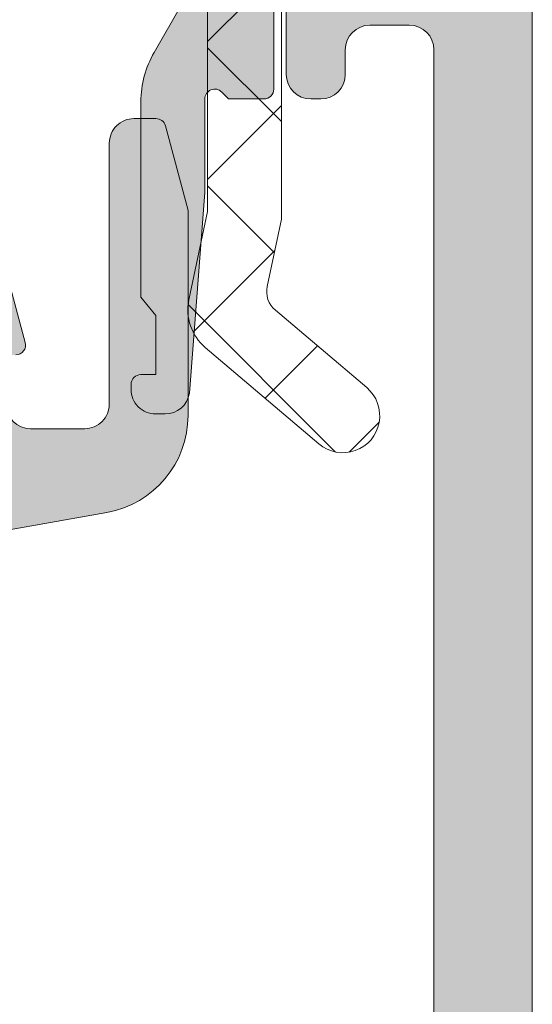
# Model space of a CAD drawing. Header units: millimetres. Extents: x 144573 to 336993, y 74252 to 247042.
# Tile 716 of 1056: x 224778 to 224789, y 180508 to 180528. Entities that reach past the tile are written whole.
import ezdxf

# ---------------------------------------------------------------- set-up
doc = ezdxf.new("R2010")
doc.units = ezdxf.units.MM
doc.layers.add('FASÁDA DETAILNÍ', color=255, linetype='Continuous', lineweight=0)
doc.layers.add('NOVA', color=255, linetype='Continuous', lineweight=0)

# ---------------------------------------------------------------- blocks, each defined once
blk = doc.blocks.new('A$C69D17D4D')
at = {"layer": 'FASÁDA DETAILNÍ'}
h = blk.add_hatch(dxfattribs=at)
h.set_pattern_fill('ANSI37', color=256, scale=0.625, angle=180, style=0)
h.set_pattern_definition([(225, (1636.818060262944, 7154.999931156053), (1.403165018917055, -1.403165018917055), []), (315, (1636.818060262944, 7154.999931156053), (1.403165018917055, 1.403165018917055), [])])
edge = h.paths.add_edge_path()
edge.add_ellipse((1632.19749843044, 7163.886846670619), major_axis=(-5.039467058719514, 0), ratio=1, start_angle=184.9644612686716, end_angle=240.208215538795)
edge.add_ellipse((1634.552298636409, 7167.999931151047), major_axis=(-0.3000000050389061, 0), ratio=1, start_angle=240.2078270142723, end_angle=269.9993073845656)
edge.add_line((1634.55230226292, 7168.299931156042), (1634.01801826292, 7168.299934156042))
edge.add_ellipse((1634.018017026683, 7167.999934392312), major_axis=(-0.2999997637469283, 0), ratio=1, start_angle=-90.00023610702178, end_angle=4.512156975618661e-05)
edge.add_line((1633.718017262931, 7167.999934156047), (1633.718017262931, 7166.449937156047))
edge.add_ellipse((1633.418006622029, 7166.449944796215), major_axis=(-0.3000106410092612, 0), ratio=1, start_angle=90.00432394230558, end_angle=179.9985408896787, ccw=False)
edge.add_line((1633.418029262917, 7166.149934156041), (1632.018047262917, 7166.149923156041))
edge.add_ellipse((1632.018050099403, 7165.84993331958), major_axis=(-0.2999898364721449, 0), ratio=1, start_angle=270.000541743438, end_angle=359.9996492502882)
edge.add_line((1631.718060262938, 7165.84993515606), (1631.718060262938, 7164.14992315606))
edge.add_ellipse((1632.018070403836, 7164.149930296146), major_axis=(-0.300010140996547, 0), ratio=1, start_angle=0.001363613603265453, end_angle=89.99558056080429)
edge.add_line((1632.018047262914, 7163.849920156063), (1633.581878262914, 7163.849931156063))
edge.add_ellipse((1633.614735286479, 7163.548772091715), major_axis=(-0.3029461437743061, 0), ratio=1, start_angle=166.5164226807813, end_angle=276.22645090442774, ccw=False)
edge.add_ellipse((1644.930699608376, 7154.843848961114), major_axis=(-14.00076634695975, 0), ratio=1, start_angle=321.9243799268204, end_angle=344.6982677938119)
edge.add_ellipse((1630.938461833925, 7158.650562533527), major_axis=(-0.500472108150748, 0), ratio=1, start_angle=50.193365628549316, end_angle=167.0823914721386, ccw=False)
edge.add_line((1630.618060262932, 7158.266095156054), (1630.618060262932, 7166.549374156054))
edge.add_ellipse((1631.118059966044, 7166.549373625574), major_axis=(-0.4999997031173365, 0), ratio=1, start_angle=299.9999803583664, end_angle=359.99993921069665, ccw=False)
edge.add_line((1630.868060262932, 7166.982386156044), (1631.168060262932, 7167.155592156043))
edge.add_ellipse((1630.918060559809, 7167.588604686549), major_axis=(-0.4999997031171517, 0), ratio=1, start_angle=119.9999803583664, end_angle=179.9999392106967)
edge.add_line((1631.41806026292, 7167.588604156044), (1631.41806026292, 7169.217952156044))
edge.add_ellipse((1630.418060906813, 7169.217952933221), major_axis=(-0.9999993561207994, 0), ratio=1, start_angle=179.9999554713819, end_angle=239.9496611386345)
edge.add_ellipse((1634.574387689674, 7176.402333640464), major_axis=(-7.30002344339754, 0), ratio=1, start_angle=11.285553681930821, end_angle=59.94964541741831, ccw=False)
edge.add_ellipse((1627.518050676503, 7174.587101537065), major_axis=(-0.3999905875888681, 0), ratio=1, start_angle=200.5018294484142, end_angle=284.8529752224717, ccw=False)
edge.add_ellipse((1633.867148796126, 7176.961168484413), major_axis=(-6.378448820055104, 0), ratio=1, start_angle=20.50187458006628, end_angle=75.54740221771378)
edge.add_line((1632.275222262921, 7170.784569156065), (1633.685929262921, 7170.420982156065))
edge.add_line((1633.685929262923, 7170.420982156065), (1634.548630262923, 7170.210869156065))
edge.add_ellipse((1633.218065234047, 7164.874246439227), major_axis=(-5.49999502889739, 0), ratio=1, start_angle=179.9999657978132, end_angle=256.0000450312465, ccw=False)
edge.add_line((1638.718060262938, 7164.874243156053), (1638.718060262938, 7152.456215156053))
edge.add_line((1638.718060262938, 7152.456215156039), (1638.430441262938, 7151.093158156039))
edge.add_ellipse((1638.919667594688, 7150.989925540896), major_axis=(-0.4999993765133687, 0), ratio=1, start_angle=-11.91530077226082, end_angle=49.71624840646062)
edge.add_line((1638.596381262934, 7150.608500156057), (1640.452989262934, 7149.034889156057))
edge.add_ellipse((1639.968059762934, 7148.462750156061), major_axis=(-0.7499997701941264, 0), ratio=1, start_angle=49.71629384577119, end_angle=229.7162938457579, ccw=False)
edge.add_line((1639.483130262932, 7147.890611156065), (1637.171486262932, 7149.849897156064))
edge.add_ellipse((1637.818058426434, 7150.61274876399), major_axis=(-0.999999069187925, 0), ratio=1, start_angle=-11.915247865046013, end_angle=49.71630131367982, ccw=False)
edge.add_line((1636.83960526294, 7150.819213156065), (1637.21806026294, 7152.612750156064))
edge.add_line((1637.218060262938, 7152.612750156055), (1637.218060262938, 7164.322951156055))
h = blk.add_hatch(color=256, dxfattribs=at)
edge = h.paths.add_edge_path()
edge.add_line((1636.164060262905, 7150.499931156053), (1635.864060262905, 7150.873136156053))
edge.add_line((1635.864060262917, 7150.873136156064), (1635.864060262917, 7154.846341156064))
edge.add_ellipse((1637.864067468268, 7154.846339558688), major_axis=(-2.000007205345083, 0), ratio=1, start_angle=330.000066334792, end_angle=359.99995423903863, ccw=False)
edge.add_line((1636.132009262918, 7155.846341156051), (1636.696111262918, 7156.823393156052))
edge.add_ellipse((1634.964053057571, 7157.823394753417), major_axis=(-2.000007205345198, 0), ratio=1, start_angle=150.0000663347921, end_angle=179.9999542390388)
edge.add_line((1636.964060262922, 7157.823393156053), (1636.964060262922, 7163.543227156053))
edge.add_ellipse((1636.464060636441, 7163.54322752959), major_axis=(-0.49999962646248, 0), ratio=1, start_angle=179.9999571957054, end_angle=270.0000428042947)
edge.add_line((1636.464060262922, 7164.043227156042), (1634.564060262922, 7164.043227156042))
edge.add_ellipse((1634.563802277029, 7164.542969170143), major_axis=(-0.4997420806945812, 0), ratio=1, start_angle=-0.029578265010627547, end_angle=90.0295782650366, ccw=False)
edge.add_line((1634.064060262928, 7164.543227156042), (1634.064060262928, 7165.543227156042))
edge.add_ellipse((1634.563802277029, 7165.543485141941), major_axis=(-0.4997420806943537, 0), ratio=1, start_angle=-90.0295782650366, end_angle=0.02957826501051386, ccw=False)
edge.add_line((1634.564060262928, 7166.043227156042), (1635.564060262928, 7166.043227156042))
edge.add_ellipse((1635.564320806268, 7166.542966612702), major_axis=(-0.4997395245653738, 0), ratio=1, start_angle=89.97012836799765, end_angle=180.0298716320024)
edge.add_line((1636.064060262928, 7166.543227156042), (1636.064060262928, 7167.543227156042))
edge.add_ellipse((1636.563808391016, 7167.543481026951), major_axis=(-0.4997481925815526, 0), ratio=1, start_angle=-90.02887693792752, end_angle=0.029106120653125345, ccw=False)
edge.add_line((1636.564060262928, 7168.043229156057), (1636.797091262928, 7168.043229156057))
edge.add_ellipse((1636.797091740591, 7167.543229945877), major_axis=(-0.4999992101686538, 0), ratio=1, start_angle=233.7506870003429, end_angle=270.0000547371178, ccw=False)
edge.add_ellipse((1634.964053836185, 7165.043226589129), major_axis=(-3.600006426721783, 0), ratio=1, start_angle=180.0000408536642, end_angle=233.75061391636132, ccw=False)
edge.add_line((1638.564060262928, 7165.043229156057), (1638.564060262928, 7155.099931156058))
edge.add_ellipse((1638.364060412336, 7155.09993100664), major_axis=(-0.1999998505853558, 0), ratio=1, start_angle=89.99995719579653, end_angle=180.000042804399, ccw=False)
edge.add_line((1638.364060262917, 7154.899931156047), (1637.646839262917, 7154.899931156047))
edge.add_line((1637.646839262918, 7154.899931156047), (1637.505940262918, 7155.040892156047))
edge.add_ellipse((1637.36406032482, 7154.89993078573), major_axis=(-0.2000000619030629, 0), ratio=1, start_angle=224.8139243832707, end_angle=359.9998939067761)
edge.add_line((1637.164060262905, 7154.899931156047), (1637.164060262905, 7153.000362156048))
edge.add_line((1637.164060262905, 7153.000362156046), (1636.849742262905, 7148.921714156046))
edge.add_ellipse((1636.355897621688, 7148.999931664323), major_axis=(-0.5000005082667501, 0), ratio=1, start_angle=90.00007347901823, end_angle=170.9999772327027, ccw=False)
edge.add_line((1636.355898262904, 7148.499931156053), (1636.164060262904, 7148.499931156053))
edge.add_ellipse((1636.164059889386, 7148.999930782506), major_axis=(-0.49999962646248, 0), ratio=1, start_angle=-4.280429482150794e-05, end_angle=90.00004280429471, ccw=False)
edge.add_line((1635.664060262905, 7148.999931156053), (1635.664060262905, 7149.099931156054))
edge.add_ellipse((1635.864060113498, 7149.099931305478), major_axis=(-0.1999998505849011, 0), ratio=1, start_angle=-90.00004280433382, end_angle=4.280439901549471e-05, ccw=False)
edge.add_line((1635.864060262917, 7149.299931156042), (1636.164060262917, 7149.299931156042))
edge.add_line((1636.164060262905, 7149.299931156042), (1636.164060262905, 7150.499931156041))
h = blk.add_hatch(color=256, dxfattribs=at)
edge = h.paths.add_edge_path()
edge.add_arc((1643.31799277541, 7164.499863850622), 0.500067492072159, 0.007732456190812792, 89.99226754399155)
edge.add_line((1643.318060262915, 7164.999931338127), (1639.318060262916, 7164.999931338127))
edge.add_arc((1639.318127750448, 7164.499863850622), 0.5000674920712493, 90.00773245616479, 179.9922675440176)
edge.add_line((1638.818060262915, 7164.499931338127), (1638.818060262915, 7163.199882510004))
edge.add_arc((1639.318097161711, 7163.199919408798), 0.5000369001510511, 180.0042279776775, 269.9957720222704)
edge.add_line((1639.318060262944, 7162.699882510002), (1639.818060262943, 7162.699882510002))
edge.add_line((1639.818060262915, 7162.699882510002), (1639.818060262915, 7163.699882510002))
edge.add_line((1639.818060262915, 7163.699882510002), (1641.318060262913, 7163.699882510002))
edge.add_arc((1641.318097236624, 7162.699919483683), 0.9999630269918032, -0.0021185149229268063, 90.00211851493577, ccw=False)
edge.add_line((1642.318060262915, 7162.699882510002), (1642.318060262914, 7158.699882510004))
edge.add_arc((1641.317983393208, 7158.699959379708), 1.000076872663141, 270.00440397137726, 359.99559602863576, ccw=False)
edge.add_line((1641.318060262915, 7157.699882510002), (1639.818060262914, 7157.699882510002))
edge.add_line((1639.818060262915, 7157.699882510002), (1639.818060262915, 7158.699882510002))
edge.add_line((1639.818060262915, 7158.699882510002), (1639.318060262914, 7158.699882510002))
edge.add_arc((1639.318002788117, 7158.199939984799), 0.499942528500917, 89.99341311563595, 180.0065868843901)
edge.add_line((1638.818060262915, 7158.199882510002), (1638.818060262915, 7155.399894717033))
edge.add_arc((1639.318060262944, 7155.399894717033), 0.5000000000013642, 179.9999999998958, 269.9999999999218)
edge.add_line((1639.318060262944, 7154.899894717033), (1639.518060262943, 7154.899894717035))
edge.add_arc((1639.518060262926, 7155.399894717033), 0.5, 270, 360)
edge.add_line((1640.018060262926, 7155.399894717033), (1640.018060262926, 7155.899894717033))
edge.add_arc((1640.518095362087, 7155.899859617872), 0.5000351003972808, 90.00402178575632, 179.9959782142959, ccw=False)
edge.add_line((1640.518060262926, 7156.399894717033), (1641.318063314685, 7156.399894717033))
edge.add_arc((1641.318046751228, 7155.899878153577), 0.5000165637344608, 0.0018979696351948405, 89.99810203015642, ccw=False)
edge.add_line((1641.818063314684, 7155.899894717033), (1641.818063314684, 7124.599900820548))
edge.add_line((1641.818063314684, 7124.599900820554), (1641.385666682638, 7118.56144319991))
edge.add_arc((1640.386446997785, 7118.599899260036), 0.9999594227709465, 270.00000000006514, 357.79599713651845, ccw=False)
edge.add_line((1640.386446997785, 7117.599939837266), (1633.71799478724, 7117.599939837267))
edge.add_arc((1633.717994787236, 7118.099939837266), 0.500000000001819, 180.0000000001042, 269.99999999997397, ccw=False)
edge.add_line((1633.217994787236, 7118.099939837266), (1633.217994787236, 7118.999939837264))
edge.add_arc((1632.717994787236, 7118.99993983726), 0.5000000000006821, 359.9999999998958, 449.9999999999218)
edge.add_line((1632.717994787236, 7119.499939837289), (1631.317993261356, 7119.499939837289))
edge.add_arc((1631.050472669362, 7119.57877628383), 0.2788950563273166, 268.8354106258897, 343.5801235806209, ccw=False)
edge.add_line((1631.044804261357, 7119.29993883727), (1630.591210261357, 7119.29993883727))
edge.add_arc((1630.585549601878, 7119.578806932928), 0.2789255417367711, 196.4245945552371, 271.1628700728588, ccw=False)
edge.add_line((1630.318006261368, 7119.499939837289), (1628.43799526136, 7119.499939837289))
edge.add_arc((1628.437995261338, 7119.199939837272), 0.2999999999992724, 90, 180.0000000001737)
edge.add_line((1628.13799526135, 7119.199939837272), (1628.13799526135, 7118.219965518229))
edge.add_arc((1628.437995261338, 7118.219965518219), 0.3000000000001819, 180, 269.9999999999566)
edge.add_line((1628.437995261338, 7117.919965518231), (1631.197993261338, 7117.919965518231))
edge.add_arc((1631.197993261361, 7117.799965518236), 0.1200000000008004, 0, 89.99999999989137, ccw=False)
edge.add_line((1631.317993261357, 7117.799965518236), (1631.317993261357, 7113.499939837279))
edge.add_arc((1630.817993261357, 7113.499939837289), 0.5, -90, 0, ccw=False)
edge.add_line((1630.817993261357, 7112.999939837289), (1630.117993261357, 7112.99993983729))
edge.add_line((1630.117993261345, 7112.999939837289), (1627.725172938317, 7114.381435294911))
edge.add_arc((1627.656113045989, 7114.261820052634), 0.1381197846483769, 60.00000000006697, 180)
edge.add_line((1627.517993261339, 7114.261820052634), (1627.51799326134, 7110.499939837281))
edge.add_arc((1625.517993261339, 7110.499939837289), 1.999999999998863, 269.99999999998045, 359.99999999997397, ccw=False)
edge.add_line((1625.517993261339, 7108.499939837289), (1624.94999787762, 7108.499939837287))
edge.add_arc((1624.949997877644, 7107.99993983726), 0.5000000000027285, 90.00000000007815, 124.479071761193)
edge.add_arc((1627.497471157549, 7104.290441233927), 4.999999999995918, 124.4790717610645, 174.6507719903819)
edge.add_arc((1622.656119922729, 7104.738059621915), 0.1381197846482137, 172.297562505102, 299.9999999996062)
edge.add_line((1622.725179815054, 7104.618444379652), (1625.118000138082, 7105.999939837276))
edge.add_line((1625.118000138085, 7105.999939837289), (1625.818000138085, 7105.999939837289))
edge.add_arc((1625.818000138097, 7105.499939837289), 0.5, 0, 90, ccw=False)
edge.add_line((1626.318000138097, 7105.499939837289), (1626.318000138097, 7101.199914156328))
edge.add_arc((1626.198000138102, 7101.199914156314), 0.1199999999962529, -90, 0, ccw=False)
edge.add_line((1626.198000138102, 7101.079914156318), (1623.438002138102, 7101.079914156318))
edge.add_arc((1623.438002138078, 7100.77991415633), 0.3000000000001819, 90.00000000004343, 180)
edge.add_line((1623.13800213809, 7100.77991415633), (1623.13800213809, 7099.799939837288))
edge.add_arc((1623.438002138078, 7099.799939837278), 0.3000000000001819, 179.9999999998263, 269.9999999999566)
edge.add_line((1623.438002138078, 7099.499939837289), (1625.318013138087, 7099.499939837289))
edge.add_arc((1625.585556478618, 7099.421072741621), 0.2789255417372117, 88.83712992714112, 163.5754054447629, ccw=False)
edge.add_line((1625.591217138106, 7099.699940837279), (1626.044811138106, 7099.699940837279))
edge.add_arc((1626.050479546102, 7099.42110339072), 0.2788950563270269, 16.419876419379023, 91.16458937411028, ccw=False)
edge.add_line((1626.318000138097, 7099.499939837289), (1629.318058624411, 7099.499939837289))
edge.add_line((1629.318058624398, 7099.499939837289), (1630.018161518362, 7100.200012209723))
edge.add_line((1630.018161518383, 7100.200012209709), (1630.018161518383, 7100.800018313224))
edge.add_line((1630.018161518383, 7100.800018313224), (1628.418155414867, 7100.800018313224))
edge.add_arc((1628.418164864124, 7101.300027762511), 0.5000094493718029, 180.0010827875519, 269.99891721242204, ccw=False)
edge.add_line((1627.918155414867, 7101.300018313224), (1627.918155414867, 7101.695446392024))
edge.add_arc((1628.418155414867, 7101.695446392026), 0.4999999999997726, 164.9999999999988, 180, ccw=False)
edge.add_line((1627.935192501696, 7101.824855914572), (1628.319401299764, 7103.258742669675))
edge.add_arc((1629.285327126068, 7102.999923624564), 1.000000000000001, 89.99999999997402, 165.0000000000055, ccw=False)
edge.add_line((1629.285327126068, 7103.999923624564), (1635.01814931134, 7103.999923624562))
edge.add_line((1635.018149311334, 7103.999923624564), (1635.018149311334, 7100.800018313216))
edge.add_line((1635.018149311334, 7100.800018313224), (1634.218161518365, 7100.800018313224))
edge.add_line((1634.218161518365, 7100.800018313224), (1634.218161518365, 7100.200012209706))
edge.add_line((1634.218161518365, 7100.200012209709), (1635.430594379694, 7099.500030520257))
edge.add_line((1635.430594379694, 7099.500030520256), (1636.518149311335, 7099.500030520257))
edge.add_line((1636.518149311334, 7099.500030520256), (1636.518149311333, 7114.499939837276))
edge.add_arc((1637.018149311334, 7114.499939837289), 0.5000000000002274, 90, 180, ccw=False)
edge.add_line((1637.018149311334, 7114.999939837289), (1642.818060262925, 7114.999939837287))
edge.add_arc((1642.818060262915, 7115.99993983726), 1, 269.999999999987, 360)
edge.add_line((1643.818060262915, 7115.99993983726), (1643.818060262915, 7164.499931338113))
edge = h.paths.add_edge_path(flags=16)
edge.add_line((1634.218161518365, 7105.59992362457), (1629.818161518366, 7105.59992362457))
edge.add_arc((1629.818161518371, 7106.09992362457), 0.5, 180, 270, ccw=False)
edge.add_line((1629.318161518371, 7106.09992362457), (1629.318161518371, 7110.49992362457))
edge.add_arc((1629.818161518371, 7110.499923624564), 0.5, 90, 180, ccw=False)
edge.add_line((1629.818161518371, 7110.999923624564), (1634.218161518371, 7110.999923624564))
edge.add_arc((1634.218161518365, 7110.499923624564), 0.5, 0, 90, ccw=False)
edge.add_line((1634.718161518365, 7110.499923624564), (1634.718161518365, 7106.099923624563))
edge.add_arc((1634.218161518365, 7106.09992362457), 0.5, -90, 0, ccw=False)
h = blk.add_hatch(color=256, dxfattribs=at)
edge = h.paths.add_edge_path(flags=16)
edge.add_line((1631.321845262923, 7147.300075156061), (1627.122095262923, 7147.300075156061))
edge.add_ellipse((1627.122094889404, 7147.800074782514), major_axis=(-0.49999962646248, 0), ratio=1, start_angle=-4.280429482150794e-05, end_angle=90.00004280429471, ccw=False)
edge.add_line((1626.622095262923, 7147.800075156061), (1626.622095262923, 7152.200099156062))
edge.add_ellipse((1627.122094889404, 7152.200099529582), major_axis=(-0.49999962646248, 0), ratio=1, start_angle=-90.00004280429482, end_angle=4.28042947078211e-05, ccw=False)
edge.add_line((1627.122095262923, 7152.700099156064), (1631.321844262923, 7152.700099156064))
edge.add_ellipse((1631.321843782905, 7152.200098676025), major_axis=(-0.5000004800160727, 0), ratio=1, start_angle=180.0000550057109, end_angle=269.99994499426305, ccw=False)
edge.add_line((1631.821844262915, 7152.200099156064), (1631.821845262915, 7147.800075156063))
edge.add_ellipse((1631.32184563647, 7147.800074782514), major_axis=(-0.49999962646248, 0), ratio=1, start_angle=89.99995719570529, end_angle=180.0000428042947, ccw=False)
edge = h.paths.add_edge_path()
edge.add_line((1628.408441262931, 7145.301694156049), (1635.171441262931, 7146.501454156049))
edge.add_arc((1634.822096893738, 7148.470705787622), 1.999998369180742, 280.0595901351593, 360.0000392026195)
edge.add_line((1636.822095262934, 7148.470707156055), (1636.822095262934, 7152.635680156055))
edge.add_line((1636.822095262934, 7152.635680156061), (1636.361814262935, 7154.353469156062))
edge.add_arc((1636.168629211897, 7154.301705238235), 0.1999999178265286, 15.00003857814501, 89.99998538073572)
edge.add_line((1636.168629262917, 7154.501705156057), (1635.722095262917, 7154.501705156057))
edge.add_arc((1635.722094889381, 7154.001705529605), 0.49999962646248, 89.99995719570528, 180.0000428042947)
edge.add_line((1635.222095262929, 7154.001705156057), (1635.222095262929, 7148.701705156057))
edge.add_arc((1634.722095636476, 7148.701704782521), 0.49999962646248, -90.00004280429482, 4.28042947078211e-05, ccw=False)
edge.add_line((1634.722095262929, 7148.20170515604), (1633.621845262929, 7148.20170515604))
edge.add_arc((1633.62184574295, 7148.701705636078), 0.5000004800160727, 180.0000550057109, 269.99994499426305, ccw=False)
edge.add_line((1633.12184526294, 7148.70170515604), (1633.12184526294, 7149.70170515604))
edge.add_line((1633.12184526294, 7149.70170515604), (1633.32184526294, 7149.70170515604))
edge.add_arc((1633.321844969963, 7149.901705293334), 0.200000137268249, 270.000083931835, 375.0000053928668)
edge.add_line((1633.515030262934, 7149.953469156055), (1633.121844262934, 7151.420857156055))
edge.add_line((1633.121844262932, 7151.420857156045), (1633.121844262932, 7153.501705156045))
edge.add_arc((1632.121843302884, 7153.501704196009), 1.0000009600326, 5.500571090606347e-05, 89.99994499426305)
edge.add_line((1632.121844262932, 7154.501705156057), (1621.222342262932, 7154.501705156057))
edge.add_arc((1621.222342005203, 7154.101704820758), 0.4000003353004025, 89.9999630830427, 209.9999168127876)
edge.add_line((1620.875931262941, 7153.901705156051), (1621.374097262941, 7153.038857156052))
edge.add_line((1621.374097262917, 7153.038857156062), (1621.801967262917, 7151.546696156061))
edge.add_arc((1622.090346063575, 7151.629387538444), 0.3000003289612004, 196.0000168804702, 300.179241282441)
edge.add_line((1622.241158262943, 7151.370050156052), (1624.706769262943, 7152.801785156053))
edge.add_line((1624.706769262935, 7152.801785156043), (1625.127188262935, 7152.801785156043))
edge.add_arc((1625.130680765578, 7152.610216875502), 0.1916001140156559, -2.522221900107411, 91.04445002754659, ccw=False)
edge.add_line((1625.322095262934, 7152.601785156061), (1625.322095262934, 7146.112346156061))
edge.add_arc((1625.122928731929, 7146.094108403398), 0.199999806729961, -114.14094813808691, 5.232004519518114, ccw=False)
edge.add_line((1625.041132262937, 7145.911600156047), (1622.657447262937, 7146.979921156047))
edge.add_arc((1622.575650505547, 7146.797412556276), 0.2000002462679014, 65.85901776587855, 158.0262022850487)
edge.add_line((1622.390179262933, 7146.872249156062), (1621.573819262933, 7144.849021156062))
edge.add_arc((1621.944761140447, 7144.699348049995), 0.3999998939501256, 158.0261821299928, 270.000017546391)
edge.add_line((1621.944761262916, 7144.299348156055), (1624.008908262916, 7144.299347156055))
edge.add_arc((1624.008909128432, 7144.599346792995), 0.2999996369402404, 269.9998347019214, 322.095086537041)
edge.add_arc((1624.482328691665, 7144.230736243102), 0.3000002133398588, 74.000137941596, 142.0953474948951, ccw=False)
edge.add_line((1624.565019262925, 7144.519115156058), (1625.322908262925, 7144.301793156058))
edge.add_arc((1625.322908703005, 7145.901792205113), 1.599999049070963, 269.9999842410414, 328.4076055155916)
edge.add_arc((1627.11168074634, 7144.801660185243), 0.4999999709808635, 90.00154508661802, 148.4076640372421, ccw=False)
edge.add_line((1627.111667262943, 7145.301660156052), (1628.408441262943, 7145.301694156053))
at = {"layer": 'FASÁDA DETAILNÍ', "extrusion": (0, 0, -1)}
for points in [[(-1638.718060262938, 7164.874243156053), (-1638.718060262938, 7152.456215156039), (-1638.430441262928, 7151.093158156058), (-1638.430441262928, 7151.093158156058, -0.275594), (-1638.596381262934, 7150.608500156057), (-1640.452989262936, 7149.034889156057), (-1640.452989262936, 7149.034889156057, 1), (-1639.483130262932, 7147.890611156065), (-1637.171486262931, 7149.849897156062), (-1637.171486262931, 7149.849897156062, 0.275594), (-1636.83960526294, 7150.819213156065), (-1637.218060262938, 7152.612750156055), (-1637.218060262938, 7164.322951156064)], [(-1638.564060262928, 7165.043229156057), (-1638.564060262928, 7155.099931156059), (-1638.564060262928, 7155.099931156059, 0.414214), (-1638.364060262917, 7154.899931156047), (-1637.646839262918, 7154.899931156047), (-1637.505940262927, 7155.040892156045), (-1637.505940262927, 7155.040892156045, -0.669353), (-1637.164060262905, 7154.899931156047), (-1637.164060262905, 7153.000362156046), (-1636.849742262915, 7148.921714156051), (-1636.849742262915, 7148.921714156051, 0.368919), (-1636.355898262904, 7148.499931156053), (-1636.164060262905, 7148.499931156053), (-1636.164060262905, 7148.499931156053, 0.414214), (-1635.664060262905, 7148.999931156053), (-1635.664060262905, 7149.099931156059), (-1635.664060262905, 7149.099931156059, 0.414214), (-1635.864060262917, 7149.299931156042), (-1636.164060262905, 7149.299931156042), (-1636.164060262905, 7150.499931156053), (-1636.164060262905, 7150.499931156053), (-1635.864060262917, 7150.873136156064), (-1635.864060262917, 7154.846341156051), (-1635.864060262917, 7154.846341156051, 0.131652), (-1636.132009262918, 7155.846341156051), (-1636.696111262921, 7156.823393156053)]]:
    blk.add_lwpolyline(points, format="xyb", dxfattribs=at)
at = {"layer": 'FASÁDA DETAILNÍ'}
for points in [[(1638.818060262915, 7158.199882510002), (1638.818060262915, 7155.399894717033, 0.4142135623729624), (1639.318060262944, 7154.899894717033), (1639.518060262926, 7154.899894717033, 0.414213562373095), (1640.018060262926, 7155.399894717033), (1640.018060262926, 7155.899894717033, -0.4141724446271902), (1640.518060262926, 7156.399894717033), (1641.318063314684, 7156.399894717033, -0.4141941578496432), (1641.818063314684, 7155.899894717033), (1641.818063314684, 7124.599900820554)], [(1643.818060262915, 7115.99993983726), (1643.818060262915, 7164.499931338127, 0.4141345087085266)], [(1628.408441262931, 7145.301694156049), (1635.171441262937, 7146.501454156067), (1635.171441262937, 7146.501454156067, 0.363676), (1636.822095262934, 7148.470707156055), (1636.822095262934, 7152.635680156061), (1636.361814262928, 7154.353469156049), (1636.361814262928, 7154.353469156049, 0.339454), (1636.168629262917, 7154.501705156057), (1635.722095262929, 7154.501705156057), (1635.722095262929, 7154.501705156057, 0.414214), (1635.222095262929, 7154.001705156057), (1635.222095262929, 7148.70170515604), (1635.222095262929, 7148.70170515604, -0.414214), (1634.722095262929, 7148.20170515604), (1633.62184526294, 7148.20170515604), (1633.62184526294, 7148.20170515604, -0.414213), (1633.12184526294, 7148.70170515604)], [(1633.321845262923, 7149.70170515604, 0.493145), (1633.515030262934, 7149.953469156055), (1633.121844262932, 7151.420857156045)]]:
    blk.add_lwpolyline(points, format="xyb", dxfattribs=at)

msp = doc.modelspace()

# ---------------------------------------------------------------- block references
at = {"layer": 'NOVA', "ltscale": 300}
msp.add_blockref('A$C69D17D4D', (223144.9987451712, 173371.2585875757), dxfattribs=at)

doc.saveas('drawing.dxf')
